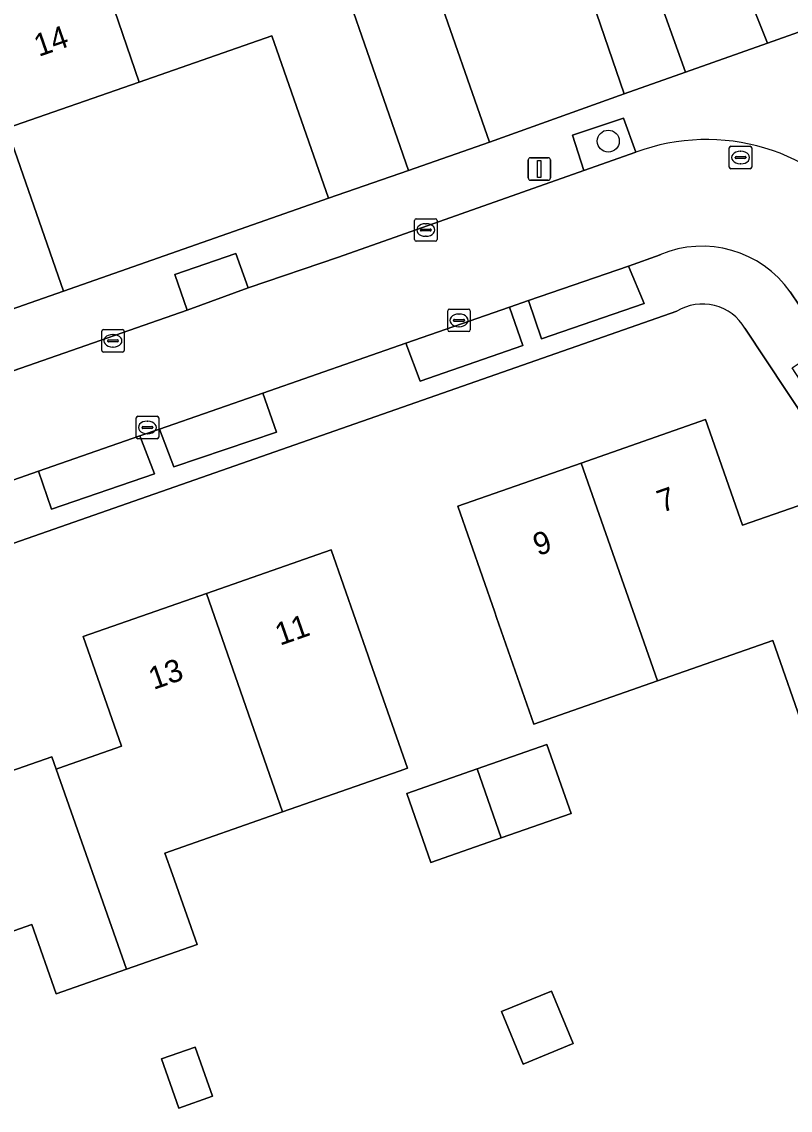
# Model space of a CAD drawing. Extents: x 158472 to 159562, y 388525 to 389606.
# Drawn here: x 158944.91 to 158979.07, y 389149.85 to 389198.25 of the extents above; entities that cross this region are included whole.
import ezdxf

# ---------------------------------------------------------------- set-up
doc = ezdxf.new("R2010")
doc.units = 0
for name, color, linetype in [('IMGEO_Boom', 7, 'Continuous'), ('IMGEO_Erf', 7, 'Continuous'), ('IMGEO_Groenvoorziening', 7, 'Continuous'), ('IMGEO_Kolk', 7, 'Continuous'), ('IMGEO_Lichtmast', 7, 'Continuous'), ('IMGEO_Pand', 7, 'Continuous'), ('IMGEO_Pand_nummerreeks', 7, 'Continuous'), ('IMGEO_Parkeervlak_open', 7, 'Continuous'), ('IMGEO_Rijbaan_lokaal_open', 7, 'Continuous'), ('IMGEO_Rioolput', 7, 'Continuous'), ('IMGEO_Voetpad_open', 7, 'Continuous')]:
    doc.layers.add(name, color=color, linetype=linetype)

msp = doc.modelspace()

# ---------------------------------------------------------------- linework, layer by layer
at = {"layer": 'IMGEO_Boom'}
msp.add_circle((158970.979, 389192.944), 0.489, dxfattribs=at)
at = {"layer": 'IMGEO_Erf'}
for points in [[(158969.235, 389202.195), (158963.197, 389200.093), (158965.703, 389192.895), (158971.683, 389195.044)], [(158958.539, 389190.402), (158956.025, 389197.623), (158950.13, 389195.571), (158944.242, 389193.522), (158946.764, 389186.276)], [(158964.287, 389176.712), (158969.774, 389178.63), (158975.306, 389180.563), (158976.949, 389175.86), (158979.77, 389176.846), (158982.954, 389167.737), (158979.74, 389166.614), (158978.299, 389170.738), (158973.163, 389168.943), (158967.965, 389167.126), (158967.673, 389167.024), (158966.016, 389171.767), (158965.937, 389171.992)], [(158962.02, 389163.93), (158965.15, 389165.026), (158968.252, 389166.112), (158969.324, 389163.051), (158966.221, 389161.965), (158963.091, 389160.869)], [(158966.235, 389154.236), (158968.463, 389155.151), (158969.42, 389152.821), (158967.193, 389151.905)], [(158951.118, 389152.132), (158952.614, 389152.657), (158953.381, 389150.472), (158951.885, 389149.947)]]:
    msp.add_lwpolyline(points, close=True, dxfattribs=at)
for points in [[(158974.026, 389185.376), (158908.797, 389162.559), (158853.033, 389143.053)], [(159038.539, 389145.051), (159028.66, 389173.233), (159011.797, 389167.417), (159005.043, 389165.087), (159006.183, 389161.829), (159003.966, 389161.053), (159002.826, 389164.311), (158990.787, 389160.073), (158986.95, 389158.731), (158985.917, 389161.686), (158989.755, 389163.028), (158987.911, 389168.238), (158981.75, 389177.538), (158977.058, 389184.622)], [(158943.477, 389164.603), (158946.243, 389165.569), (158946.435, 389165.023), (158946.549, 389165.063), (158949.343, 389166.04), (158947.638, 389170.919), (158953.116, 389172.833), (158958.663, 389174.772), (158960.313, 389170.052), (158960.402, 389169.797), (158962.058, 389165.058), (158961.688, 389164.929), (158956.505, 389163.117), (158951.274, 389161.289), (158951.609, 389160.332), (158952.698, 389157.223), (158949.558, 389156.123), (158946.432, 389155.029), (158945.353, 389158.108), (158940.168, 389156.292)]]:
    msp.add_lwpolyline(points, dxfattribs=at)
msp.add_arc((158975.175, 389183.523), 2.18, 30.2619, 121.808, dxfattribs=at)
at = {"layer": 'IMGEO_Groenvoorziening'}
for points in [[(158969.898, 389191.638), (158972.199, 389192.446), (158971.663, 389193.971), (158969.384, 389193.214)], [(158952.262, 389185.43), (158954.977, 389186.419), (158954.418, 389187.95), (158951.715, 389187.012)]]:
    msp.add_lwpolyline(points, close=True, dxfattribs=at)
at = {"layer": 'IMGEO_Kolk'}
for p, q in [((158962.368, 389188.567), (158962.368, 389189.419)), ((158962.443, 389189.493), (158963.295, 389189.493)), ((158962.856, 389189.273), (158962.881, 389189.273)), ((158963.369, 389189.419), (158963.369, 389188.567)), ((158962.627, 389188.987), (158962.627, 389188.999)), ((158963.065, 389188.95), (158962.667, 389188.95)), ((158962.67, 389189.036), (158963.068, 389189.036)), ((158962.879, 389188.713), (158962.854, 389188.713)), ((158963.111, 389188.999), (158963.111, 389188.987)), ((158963.295, 389188.493), (158962.443, 389188.493)), ((158963.844, 389184.547), (158963.844, 389185.399)), ((158963.919, 389185.473), (158964.771, 389185.473)), ((158964.332, 389185.253), (158964.357, 389185.253)), ((158964.845, 389185.399), (158964.845, 389184.547)), ((158964.103, 389184.967), (158964.103, 389184.979)), ((158964.541, 389184.93), (158964.143, 389184.93)), ((158964.146, 389185.016), (158964.544, 389185.016)), ((158964.587, 389184.979), (158964.587, 389184.967)), ((158948.46, 389183.639), (158948.46, 389184.491)), ((158948.535, 389184.565), (158949.387, 389184.565)), ((158948.948, 389184.345), (158948.973, 389184.345)), ((158949.461, 389184.491), (158949.461, 389183.639)), ((158964.771, 389184.473), (158963.919, 389184.473)), ((158964.355, 389184.693), (158964.33, 389184.693)), ((158948.719, 389184.059), (158948.719, 389184.071)), ((158949.157, 389184.022), (158948.759, 389184.022)), ((158948.762, 389184.108), (158949.16, 389184.108)), ((158948.971, 389183.785), (158948.946, 389183.785)), ((158949.203, 389184.071), (158949.203, 389184.059)), ((158949.387, 389183.565), (158948.535, 389183.565)), ((158949.994, 389179.786), (158949.994, 389180.638)), ((158950.069, 389180.712), (158950.921, 389180.712)), ((158950.482, 389180.492), (158950.507, 389180.492)), ((158950.995, 389180.638), (158950.995, 389179.786)), ((158950.253, 389180.206), (158950.253, 389180.218)), ((158950.691, 389180.169), (158950.293, 389180.169)), ((158950.296, 389180.255), (158950.694, 389180.255)), ((158950.505, 389179.932), (158950.48, 389179.932)), ((158950.737, 389180.218), (158950.737, 389180.206)), ((158950.921, 389179.712), (158950.069, 389179.712))]:
    msp.add_line(p, q, dxfattribs=at)
for points in [[(158962.368, 389188.567), (158962.368, 389189.419)], [(158962.443, 389189.493), (158963.295, 389189.493)], [(158963.369, 389189.419), (158963.369, 389188.567)], [(158963.295, 389188.493), (158962.443, 389188.493)], [(158963.844, 389184.547), (158963.844, 389185.399)], [(158963.919, 389185.473), (158964.771, 389185.473)], [(158964.845, 389185.399), (158964.845, 389184.547)], [(158948.46, 389183.639), (158948.46, 389184.491)], [(158948.535, 389184.565), (158949.387, 389184.565)], [(158949.461, 389184.491), (158949.461, 389183.639)], [(158964.771, 389184.473), (158963.919, 389184.473)], [(158949.387, 389183.565), (158948.535, 389183.565)], [(158949.994, 389179.786), (158949.994, 389180.638)], [(158950.069, 389180.712), (158950.921, 389180.712)], [(158950.995, 389180.638), (158950.995, 389179.786)], [(158950.921, 389179.712), (158950.069, 389179.712)]]:
    msp.add_lwpolyline(points, dxfattribs=at)
for centre, radius, start, end in [((158962.445, 389189.417), 0.0765, 91.552, 178.448), ((158962.445, 389189.417), 0.0765, 91.552, 178.448), ((158963.293, 389189.417), 0.0765, 1.552, 88.448), ((158963.293, 389189.417), 0.0765, 1.552, 88.448), ((158962.667, 389188.996), 0.0403, 85.8775, 175.7526), ((158962.664, 389188.986), 0.0366, 178.938, 274.7102), ((158963.068, 389188.993), 0.043, 264.8664, 352.4533), ((158963.072, 389188.998), 0.0386, 1.7309, 96.639), ((158962.445, 389188.569), 0.0765, 181.552, 268.448), ((158962.445, 389188.569), 0.0765, 181.552, 268.448), ((158963.293, 389188.569), 0.0765, 271.552, 358.448), ((158963.293, 389188.569), 0.0765, 271.552, 358.448), ((158963.921, 389185.397), 0.0765, 91.552, 178.448), ((158963.921, 389185.397), 0.0765, 91.552, 178.448), ((158964.769, 389185.397), 0.0765, 1.552, 88.448), ((158964.769, 389185.397), 0.0765, 1.552, 88.448), ((158964.143, 389184.976), 0.0403, 85.8775, 175.7526), ((158964.14, 389184.966), 0.0366, 178.938, 274.7102), ((158964.544, 389184.973), 0.043, 264.8664, 352.4533), ((158964.548, 389184.978), 0.0386, 1.7309, 96.639), ((158948.537, 389184.489), 0.0765, 91.552, 178.448), ((158948.537, 389184.489), 0.0765, 91.552, 178.448), ((158949.385, 389184.489), 0.0765, 1.552, 88.448), ((158949.385, 389184.489), 0.0765, 1.552, 88.448), ((158963.921, 389184.549), 0.0765, 181.552, 268.448), ((158963.921, 389184.549), 0.0765, 181.552, 268.448), ((158964.769, 389184.549), 0.0765, 271.552, 358.448), ((158964.769, 389184.549), 0.0765, 271.552, 358.448), ((158948.759, 389184.068), 0.0403, 85.8775, 175.7526), ((158948.756, 389184.058), 0.0366, 178.938, 274.7102), ((158949.16, 389184.065), 0.043, 264.8664, 352.4533), ((158949.164, 389184.07), 0.0386, 1.7309, 96.639), ((158948.537, 389183.641), 0.0765, 181.552, 268.448), ((158948.537, 389183.641), 0.0765, 181.552, 268.448), ((158949.385, 389183.641), 0.0765, 271.552, 358.448), ((158949.385, 389183.641), 0.0765, 271.552, 358.448), ((158950.071, 389180.636), 0.0765, 91.552, 178.448), ((158950.071, 389180.636), 0.0765, 91.552, 178.448), ((158950.919, 389180.636), 0.0765, 1.552, 88.448), ((158950.919, 389180.636), 0.0765, 1.552, 88.448), ((158950.293, 389180.215), 0.0403, 85.8775, 175.7526), ((158950.29, 389180.205), 0.0366, 178.938, 274.7102), ((158950.694, 389180.212), 0.043, 264.8664, 352.4533), ((158950.698, 389180.217), 0.0386, 1.7309, 96.639), ((158950.071, 389179.788), 0.0765, 181.552, 268.448), ((158950.071, 389179.788), 0.0765, 181.552, 268.448), ((158950.919, 389179.788), 0.0765, 271.552, 358.448), ((158950.919, 389179.788), 0.0765, 271.552, 358.448)]:
    msp.add_arc(centre, radius, start, end, dxfattribs=at)
for centre, major_axis, ratio, start_param, end_param in [((158962.855, 389188.993), (-0.387, 0.002), 0.722429, 4.712389, 7.853982), ((158962.88, 389188.993), (-0.39, 0.002), 0.717154, 1.570796, 4.712389), ((158964.331, 389184.973), (-0.387, 0.002), 0.722429, 4.712389, 7.853982), ((158964.356, 389184.973), (-0.39, 0.002), 0.717154, 1.570796, 4.712389), ((158948.947, 389184.065), (-0.387, 0.002), 0.722429, 4.712389, 7.853982), ((158948.972, 389184.065), (-0.39, 0.002), 0.717154, 1.570796, 4.712389), ((158950.481, 389180.212), (-0.387, 0.002), 0.722429, 4.712389, 7.853982), ((158950.506, 389180.212), (-0.39, 0.002), 0.717154, 1.570796, 4.712389)]:
    msp.add_ellipse(centre, major_axis=major_axis, ratio=ratio, start_param=start_param, end_param=end_param, dxfattribs=at)
at = {"layer": 'IMGEO_Lichtmast'}
for p, q in [((158967.419, 389191.305), (158967.419, 389192.105)), ((158967.419, 389192.105), (158967.419, 389191.305)), ((158967.519, 389192.205), (158968.309, 389192.205)), ((158968.309, 389192.205), (158967.519, 389192.205)), ((158968.409, 389192.105), (158968.409, 389191.305)), ((158968.409, 389191.305), (158968.409, 389192.105)), ((158968.309, 389191.205), (158967.519, 389191.205)), ((158967.519, 389191.205), (158968.309, 389191.205))]:
    msp.add_line(p, q, dxfattribs=at)
msp.add_lwpolyline([(158967.839, 389192.08), (158967.989, 389192.08), (158967.989, 389191.33), (158967.839, 389191.33), (158967.839, 389192.08)], dxfattribs=at)
for centre, start, end in [((158967.519, 389192.105), 90, 180), ((158967.519, 389192.105), 90, 180), ((158968.309, 389192.105), 0, 90), ((158968.309, 389192.105), 360, 90), ((158967.519, 389191.305), 180, 270), ((158967.519, 389191.305), 180, 270), ((158968.309, 389191.305), 270, 0), ((158968.309, 389191.305), 270, 0)]:
    msp.add_arc(centre, 0.1, start, end, dxfattribs=at)
at = {"layer": 'IMGEO_Pand'}
for points in [[(158962.103, 389191.642), (158965.703, 389192.895), (158963.197, 389200.093), (158969.235, 389202.195), (158966.255, 389210.757), (158961.151, 389208.981), (158957.562, 389219.292), (158953.064, 389217.677)], [(158962.103, 389191.642), (158953.064, 389217.677), (158948.551, 389216.056), (158952.1, 389205.859), (158947.199, 389204.153), (158950.13, 389195.571), (158956.025, 389197.623), (158958.539, 389190.402)], [(158943.237, 389185.048), (158946.764, 389186.276), (158944.242, 389193.522), (158950.13, 389195.571), (158947.199, 389204.153), (158942.287, 389202.444), (158938.738, 389212.641), (158934.165, 389211.047)], [(158969.774, 389178.63), (158973.163, 389168.943), (158978.299, 389170.738), (158979.74, 389166.614), (158982.954, 389167.737), (158979.77, 389176.846), (158976.949, 389175.86), (158975.306, 389180.563)], [(158969.774, 389178.63), (158964.287, 389176.712), (158965.937, 389171.992), (158966.016, 389171.767), (158967.673, 389167.024), (158967.965, 389167.126), (158973.163, 389168.943)], [(158956.505, 389163.117), (158961.688, 389164.929), (158962.058, 389165.058), (158960.402, 389169.797), (158960.313, 389170.052), (158958.663, 389174.772), (158953.116, 389172.833)], [(158953.116, 389172.833), (158947.638, 389170.919), (158949.343, 389166.04), (158946.549, 389165.063), (158946.435, 389165.023), (158949.558, 389156.123), (158952.698, 389157.223), (158951.609, 389160.332), (158951.274, 389161.289), (158956.505, 389163.117)], [(158946.435, 389165.023), (158946.243, 389165.569), (158943.477, 389164.603), (158942.85, 389166.396), (158941.29, 389170.861), (158935.746, 389168.924), (158939.142, 389159.224), (158940.168, 389156.292), (158945.353, 389158.108), (158946.432, 389155.029), (158949.558, 389156.123)], [(158965.15, 389165.026), (158966.221, 389161.965), (158969.324, 389163.051), (158968.252, 389166.112)], [(158965.15, 389165.026), (158962.02, 389163.93), (158963.091, 389160.869), (158966.221, 389161.965)], [(158966.235, 389154.236), (158967.193, 389151.905), (158969.42, 389152.821), (158968.463, 389155.151)], [(158951.118, 389152.132), (158951.885, 389149.947), (158953.381, 389150.472), (158952.614, 389152.657)]]:
    msp.add_lwpolyline(points, close=True, dxfattribs=at)
at = {"layer": 'IMGEO_Parkeervlak_open'}
for points in [[(158971.876, 389187.39), (158967.441, 389185.855), (158968.016, 389184.151), (158972.57, 389185.721)], [(158966.587, 389185.565), (158961.986, 389183.958), (158962.615, 389182.274), (158967.188, 389183.85)], [(158955.627, 389181.737), (158951.027, 389180.141), (158951.664, 389178.454), (158956.228, 389179.998)], [(158950.152, 389179.838), (158945.652, 389178.269), (158946.234, 389176.578), (158950.805, 389178.156)]]:
    msp.add_lwpolyline(points, close=True, dxfattribs=at)
at = {"layer": 'IMGEO_Rijbaan_lokaal_open'}
msp.add_lwpolyline([(158965.063, 389226.398), (158963.416, 389223.078), (158964.994, 389222.313), (158968.671, 389212.028), (158974.417, 389196.012), (158978.066, 389197.303), (158974.889, 389205.253), (158971.425, 389215.546), (158968.057, 389224.987)], close=True, dxfattribs=at)
for points in [[(158972.199, 389192.446), (158969.898, 389191.638), (158958.984, 389187.79), (158954.977, 389186.419), (158952.262, 389185.43), (158937.121, 389180.155), (158938.649, 389175.814), (158938.84, 389175.876), (158945.652, 389178.269), (158950.152, 389179.838), (158951.027, 389180.141), (158955.627, 389181.737)], [(158979.069, 389186.238), (158980.663, 389183.869), (158983.31, 389179.83), (158983.783, 389179.08), (158983.89, 389178.917), (158987.839, 389181.467), (158982.631, 389189.332)], [(158955.627, 389181.737), (158961.986, 389183.958), (158966.587, 389185.565), (158967.441, 389185.855), (158971.876, 389187.39), (158973.28, 389187.89)]]:
    msp.add_lwpolyline(points, dxfattribs=at)
for centre, radius, start, end in [((158975.349, 389183.969), 9.044, 36.3735, 110.3853), ((158975.151, 389183.479), 4.792, 35.1556, 112.9902)]:
    msp.add_arc(centre, radius, start, end, dxfattribs=at)
at = {"layer": 'IMGEO_Rioolput'}
for p, q in [((158976.36, 389191.788), (158976.36, 389192.64)), ((158976.435, 389192.714), (158977.287, 389192.714)), ((158976.848, 389192.494), (158976.873, 389192.494)), ((158977.361, 389192.64), (158977.361, 389191.788)), ((158976.619, 389192.208), (158976.619, 389192.22)), ((158977.057, 389192.171), (158976.659, 389192.171)), ((158976.662, 389192.257), (158977.06, 389192.257)), ((158977.103, 389192.22), (158977.103, 389192.208)), ((158977.287, 389191.714), (158976.435, 389191.714)), ((158976.871, 389191.934), (158976.846, 389191.934))]:
    msp.add_line(p, q, dxfattribs=at)
for points in [[(158976.36, 389191.788), (158976.36, 389192.64)], [(158976.435, 389192.714), (158977.287, 389192.714)], [(158977.361, 389192.64), (158977.361, 389191.788)], [(158977.287, 389191.714), (158976.435, 389191.714)]]:
    msp.add_lwpolyline(points, dxfattribs=at)
for centre, radius, start, end in [((158976.437, 389192.638), 0.0765, 91.552, 178.448), ((158976.437, 389192.638), 0.0765, 91.552, 178.448), ((158977.285, 389192.638), 0.0765, 1.552, 88.448), ((158977.285, 389192.638), 0.0765, 1.552, 88.448), ((158976.659, 389192.217), 0.0403, 85.8775, 175.7526), ((158976.656, 389192.207), 0.0366, 178.938, 274.7102), ((158977.06, 389192.214), 0.043, 264.8664, 352.4533), ((158977.064, 389192.219), 0.0386, 1.7309, 96.639), ((158976.437, 389191.79), 0.0765, 181.552, 268.448), ((158976.437, 389191.79), 0.0765, 181.552, 268.448), ((158977.285, 389191.79), 0.0765, 271.552, 358.448), ((158977.285, 389191.79), 0.0765, 271.552, 358.448)]:
    msp.add_arc(centre, radius, start, end, dxfattribs=at)
for centre, major_axis, ratio, start_param, end_param in [((158976.847, 389192.214), (-0.387, 0.002), 0.722429, 4.712389, 7.853982), ((158976.872, 389192.214), (-0.39, 0.002), 0.717154, 1.570796, 4.712389)]:
    msp.add_ellipse(centre, major_axis=major_axis, ratio=ratio, start_param=start_param, end_param=end_param, dxfattribs=at)
at = {"layer": 'IMGEO_Voetpad_open'}
for points in [[(158968.671, 389212.028), (158964.994, 389222.313), (158963.416, 389223.078), (158960.741, 389224.366), (158957.363, 389225.875), (158948.298, 389251.99), (158947.734, 389253.615), (158947.525, 389254.216), (158945.889, 389253.613), (158946.672, 389251.406), (158947.171, 389250), (158950.066, 389241.842), (158951.296, 389238.307), (158952.543, 389234.725), (158956.656, 389222.936), (158957.779, 389219.713), (158962.555, 389221.354), (158966.255, 389210.757), (158969.235, 389202.195), (158971.683, 389195.044), (158974.417, 389196.012)], [(158968.446, 389229.173), (158966.794, 389228.634), (158963.864, 389227.609), (158962.699, 389230.941), (158959.479, 389240.194), (158956.384, 389249.058), (158956.06, 389250), (158954.597, 389254.251), (158952.053, 389253.338), (158951.925, 389253.292), (158960.745, 389228.318), (158962.364, 389227.69), (158965.063, 389226.398), (158968.057, 389224.987), (158971.425, 389215.546), (158974.889, 389205.253), (158978.066, 389197.303), (158980.141, 389198.037), (158978.702, 389200.239)]]:
    msp.add_lwpolyline(points, close=True, dxfattribs=at)
for points in [[(158995.434, 389174.645), (158995.329, 389174.835), (158980.141, 389198.037), (158978.066, 389197.303), (158974.417, 389196.012), (158971.683, 389195.044), (158965.703, 389192.895), (158962.103, 389191.642), (158958.539, 389190.402), (158946.764, 389186.276), (158943.237, 389185.048), (158939.671, 389183.807), (158927.88, 389179.734), (158924.354, 389178.507), (158920.791, 389177.267), (158917.688, 389176.135)], [(158932.683, 389180.326), (158935.492, 389181.339), (158936.05, 389179.79), (158937.121, 389180.155), (158952.262, 389185.43), (158951.715, 389187.012), (158954.418, 389187.95), (158954.977, 389186.419), (158958.984, 389187.79), (158969.898, 389191.638), (158969.384, 389193.214), (158971.663, 389193.971), (158972.199, 389192.446)], [(158973.28, 389187.89), (158971.876, 389187.39), (158972.57, 389185.721), (158968.016, 389184.151), (158967.441, 389185.855), (158966.587, 389185.565), (158967.188, 389183.85), (158962.615, 389182.274), (158961.986, 389183.958), (158955.627, 389181.737), (158956.228, 389179.998), (158951.664, 389178.454), (158951.027, 389180.141), (158950.152, 389179.838), (158950.805, 389178.156), (158946.234, 389176.578), (158945.652, 389178.269), (158938.84, 389175.876)], [(158990.09, 389169.446), (158989.579, 389170.258), (158988.07, 389169.282), (158985.417, 389173.296), (158986.944, 389174.254), (158986.464, 389175.002), (158984.924, 389174.063), (158982.291, 389178.078), (158983.783, 389179.08), (158983.31, 389179.83), (158981.769, 389178.85), (158979.156, 389182.867), (158980.663, 389183.869), (158979.069, 389186.238)], [(158912.488, 389168.774), (158908.797, 389162.559), (158974.026, 389185.376)], [(158977.058, 389184.622), (158981.75, 389177.538), (158987.911, 389168.238), (158989.755, 389163.028), (158990.787, 389160.073), (159002.826, 389164.311), (159005.043, 389165.087), (159011.797, 389167.417), (159028.66, 389173.233), (159031.336, 389174.285), (159037.375, 389176.416), (159040.373, 389177.297), (159044.327, 389178.799), (159061.115, 389184.616)]]:
    msp.add_lwpolyline(points, dxfattribs=at)
for centre, radius, start, end in [((158975.349, 389183.969), 9.044, 36.3735, 110.3853), ((158975.151, 389183.479), 4.792, 35.1556, 112.9902), ((158975.175, 389183.523), 2.18, 30.2619, 121.808)]:
    msp.add_arc(centre, radius, start, end, dxfattribs=at)

# ---------------------------------------------------------------- texts
at = {"layer": 'IMGEO_Pand_nummerreeks'}
for s, rotation, p in [('14', 19.1877, (158945.664, 389196.685)), ('7', 19.2605, (158973.362, 389176.41)), ('9', 19.2673, (158967.852, 389174.484)), ('11', 19.2634, (158956.385, 389170.502)), ('13', 19.2628, (158950.765, 389168.537))]:
    msp.add_text(s, height=1, rotation=rotation, dxfattribs=at).set_placement(p)

doc.saveas('drawing.dxf')
